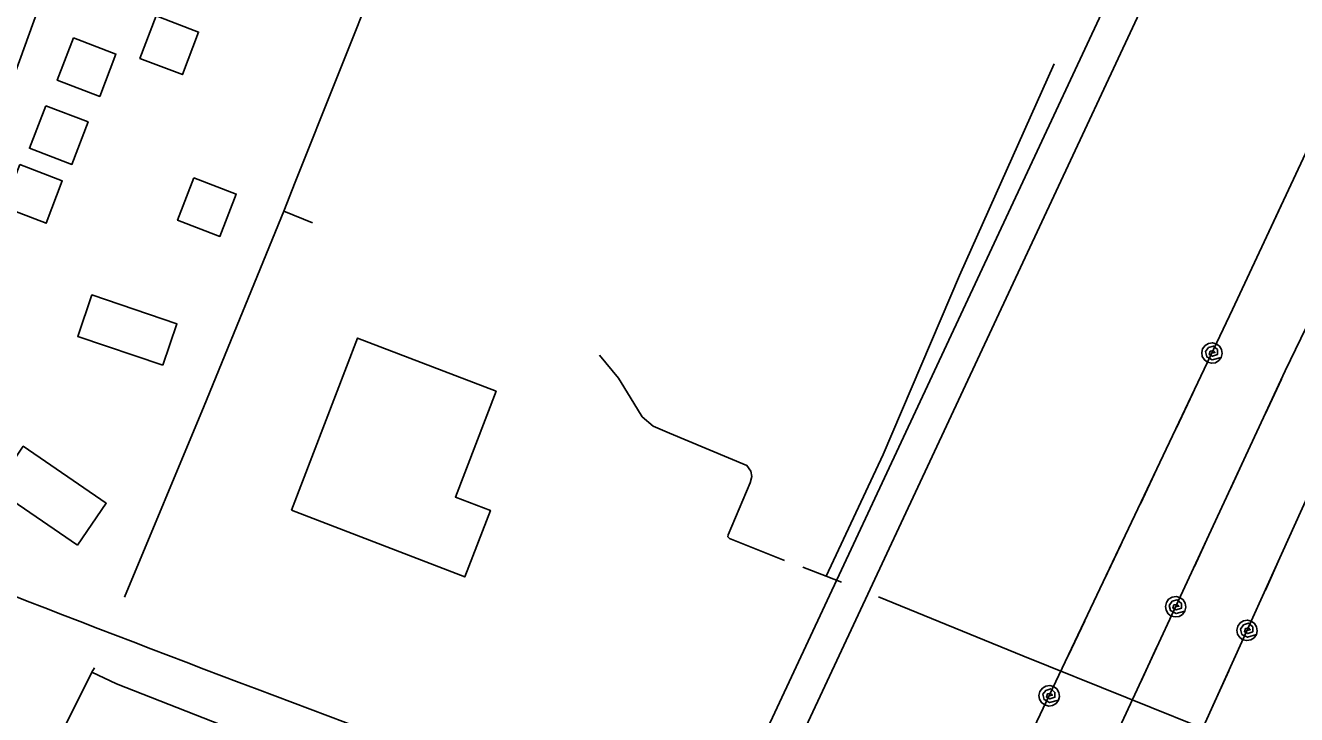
# Model space of a CAD drawing. Extents: x 3625074 to 3663148, y 511451 to 537151.
# Drawn here: x 3652601 to 3653719, y 521646 to 522253 of the extents above; entities that cross this region are included whole.
import ezdxf

# ---------------------------------------------------------------- set-up
doc = ezdxf.new("R2010")
doc.units = 0
for name, color, linetype in [('V-BLDG-OTLN', 7, 'Continuous'), ('V-ROAD-CNTR', 7, 'Continuous'), ('V-TOPO-SHOR', 7, 'Continuous'), ('V-UTIL-LINE', 7, 'Continuous')]:
    doc.layers.add(name, color=color, linetype=linetype)

msp = doc.modelspace()

# ---------------------------------------------------------------- linework, layer by layer
at = {"layer": 'V-BLDG-OTLN'}
for points in [[(3652716.1, 522261.4), (3652701.8, 522224), (3652739.2, 522209.7), (3652753.4, 522247.1)], [(3652643.4, 522242.1), (3652629.1, 522204.7), (3652666.5, 522190.5), (3652680.8, 522227.8)], [(3652619, 522182.3), (3652604.7, 522144.9), (3652642, 522130.7), (3652656.3, 522168)], [(3652596.2, 522130.6), (3652581.9, 522093.2), (3652619.3, 522078.9), (3652633.6, 522116.3)], [(3652749.3, 522118.9), (3652735, 522081.5), (3652772.3, 522067.2), (3652786.6, 522104.6)], [(3652722, 521953.8), (3652647.2, 521979.1), (3652659.7, 522015.7), (3652734.4, 521990.4)], [(3652835.1, 521826.1), (3652893.4, 521977.7), (3653015.2, 521930.9), (3652979.4, 521837.8), (3653010.2, 521826), (3652987.7, 521767.4)], [(3652646.8, 521795.3), (3652573.8, 521845.4), (3652599.2, 521882.5), (3652672.2, 521832.3)]]:
    msp.add_lwpolyline(points, close=True, dxfattribs=at)
at = {"layer": 'V-ROAD-CNTR'}
for points in [[(3652441.4, 521809.3), (3652492.4, 521936), (3652638.7, 522340.7), (3652823.9, 522838.4), (3652848.7, 522900.6), (3652866.5, 522934.9), (3652895.1, 522968.9), (3652927, 523007.3), (3652952.8, 523043.4), (3652980.5, 523092.5), (3653045.9, 523260.6), (3653168.6, 523592.4), (3653298.3, 523924.3), (3653534.7, 524539.7), (3653737.5, 525066.8), (3653926.4, 525561.8), (3654169.4, 526194.9), (3654372.7, 526724.3), (3654482, 527019.3), (3654500.4, 527053.7), (3654510.6, 527059.3), (3654533.7, 527070.4), (3654554.2, 527095.5), (3654559.6, 527103.3)], [(3653200.5, 521520.2), (3653250, 521625.5), (3653602.4, 522380.6), (3653666.9, 522518.6), (3653666.5, 522527.5), (3653664.1, 522530.4), (3653631.4, 522544.9), (3653381.9, 522660.9), (3653403.2, 522689.2), (3653462, 522813.6), (3653528.9, 522951.7), (3653582.9, 523037.5)], [(3653227.7, 521507.4), (3653277.1, 521612.8), (3653629.6, 522367.9), (3653697.2, 522512.7), (3653695.9, 522539), (3653682.8, 522554.9), (3653643.8, 522572.2), (3653428.1, 522672.5), (3653429, 522673.6), (3653489, 522800.7), (3653555.1, 522937.1), (3653608.3, 523021.4)]]:
    msp.add_lwpolyline(points, dxfattribs=at)
msp.add_arc((3662404.5, 546984.9), 27075.2, 248.38825, 249.51572, dxfattribs=at)
at = {"layer": 'V-TOPO-SHOR'}
for p, q in [((3652853.8, 522079.3), (3652828.5, 522089.6)), ((3652662, 521687.5), (3652659.6, 521683.5))]:
    msp.add_line(p, q, dxfattribs=at)
for points in [[(3653581.8, 523987.9), (3653533.9, 523866.7), (3653477.4, 523722.1), (3653401.2, 523535.4), (3653335.7, 523370.2), (3653266.8, 523193.9), (3653202, 523029.5), (3653136.8, 522865.1), (3653060.4, 522672.9), (3652997.6, 522510.5), (3652912.8, 522302.1), (3652838.3, 522115.1), (3652828.5, 522089.6), (3652758.4, 521918.1), (3652688.2, 521749.7)], [(3653506.3, 522219.3), (3653423, 522032.7), (3653355.6, 521875.2), (3653305.6, 521768)], [(3653268.8, 521782), (3653220.6, 521801.2), (3653219, 521802.8), (3653219.3, 521804.4), (3653238.6, 521850.2), (3653240.1, 521855.8), (3653239.2, 521860.5), (3653235.9, 521865.6), (3653167.8, 521893.9), (3653153.4, 521900.3), (3653143.8, 521908.5), (3653133.1, 521925.7), (3653122.9, 521942.5), (3653106.3, 521962.7)], [(3653319.2, 521762.7), (3653305.6, 521768), (3653285.1, 521776)], [(3653725.3, 521589.7), (3653653.4, 521627.4), (3653570.5, 521661), (3653478.5, 521697.9), (3653351.7, 521749.8)], [(3652659.6, 521683.5), (3652603.2, 521570.3), (3652557.3, 521449.9), (3652498.2, 521315.1), (3652427.5, 521150.6), (3652369.9, 521000.8), (3652308, 520848.7), (3652252.4, 520689.3), (3652196.4, 520554.5), (3652142, 520414.2), (3652085.5, 520268.4), (3652015.8, 520097.2)], [(3652903.3, 521586.1), (3652681.4, 521673.2), (3652659.6, 521683.5)]]:
    msp.add_lwpolyline(points, dxfattribs=at)
at = {"layer": 'V-UTIL-LINE'}
for points in [[(3659771.1, 529450.8), (3657365.1, 528146.3), (3656699.1, 527790), (3656427.1, 527839), (3656327.5, 527630.3), (3656207.2, 527529.3), (3656013.8, 527060.1), (3655819.7, 526594.4), (3655623.7, 526137.8), (3655417.3, 525655), (3655218.7, 525191.1), (3655001.9, 524723.1), (3654787.3, 524262), (3654583.4, 523800.7), (3654361.6, 523341.6), (3654147.9, 522884.1), (3653919.5, 522383.1), (3653709.5, 521948.9), (3653498.5, 521494.6), (3653068.3, 520569.6), (3652663.4, 519678), (3651448.8, 517085.6)], [(3656277.2, 527897.8), (3656156.6, 527548.5), (3655755.9, 526641.3), (3655554.1, 526173.8), (3655354.7, 525697.2), (3654938.7, 524741.6), (3654301.9, 523369), (3653663.1, 522002.8), (3653424.5, 521499.8), (3652805, 520147.4), (3651873.3, 518122), (3651389.9, 517085)], [(3655691.9, 526101.8), (3655057, 524706.2), (3654410.7, 523315.7), (3653766.4, 521920.5), (3653279.9, 520844.6), (3652474, 519103.5), (3651527.9, 517086.4)], [(3653707.4, 522097.6), (3653693, 522066.8)], [(3653676.1, 522030.6), (3653663.1, 522002.8), (3653661.7, 521999.8)], [(3653644.9, 521964.6), (3653647.8, 521965), (3653646.2, 521966.7), (3653643.5, 521966.2), (3653642.5, 521963.4), (3653645.5, 521961.8), (3653650, 521963.3), (3653650, 521967.6), (3653646.3, 521970.7), (3653642, 521969.4), (3653639.2, 521965.9), (3653640.4, 521961.2), (3653645.2, 521958.6), (3653653.1, 521960.7), (3653653.9, 521964.1), (3653653.4, 521967.6), (3653651.6, 521970.6), (3653648.8, 521972.7), (3653645.4, 521973.6), (3653641.9, 521973), (3653638.9, 521971.2), (3653636.8, 521968.4), (3653636, 521965), (3653636.5, 521961.5), (3653638.3, 521958.5), (3653641.1, 521956.4), (3653644.5, 521955.6), (3653648, 521956.1), (3653651, 521957.9), (3653653.1, 521960.7)], [(3653706.1, 521941.6), (3653691.8, 521910.8)], [(3653628.2, 521929.3), (3653613.7, 521898.6)], [(3653674.9, 521874.5), (3653660.6, 521843.7)], [(3653596.5, 521862.5), (3653582, 521831.8)], [(3653643.8, 521807.4), (3653629.5, 521776.5)], [(3653564.8, 521795.6), (3653550.2, 521764.9)], [(3653706, 521786.9), (3653692, 521755.9)], [(3653613, 521741.2), (3653615.9, 521741.7), (3653614.2, 521743.3), (3653611.5, 521742.8), (3653610.6, 521740), (3653613.6, 521738.4), (3653618.1, 521739.9), (3653618.1, 521744.2), (3653614.4, 521747.3), (3653610, 521746), (3653607.3, 521742.4), (3653608.5, 521737.8), (3653613.4, 521735.2), (3653621.2, 521737.4), (3653622, 521740.8), (3653621.5, 521744.3), (3653619.7, 521747.3), (3653616.8, 521749.3), (3653613.4, 521750.2), (3653609.9, 521749.6), (3653606.9, 521747.8), (3653604.9, 521745), (3653604, 521741.5), (3653604.6, 521738.1), (3653606.4, 521735.1), (3653609.2, 521733), (3653612.7, 521732.2), (3653616.1, 521732.7), (3653619.1, 521734.5), (3653621.2, 521737.4)], [(3653533.1, 521728.8), (3653518.5, 521698)], [(3653675.9, 521720.4), (3653678.7, 521720.9), (3653677.1, 521722.5), (3653674.4, 521722), (3653673.5, 521719.2), (3653676.5, 521717.6), (3653680.9, 521719.2), (3653680.9, 521723.5), (3653677.2, 521726.6), (3653672.8, 521725.2), (3653670.1, 521721.6), (3653671.4, 521716.9), (3653676.3, 521714.4), (3653684.1, 521716.7), (3653684.9, 521720.1), (3653684.3, 521723.6), (3653682.5, 521726.5), (3653679.6, 521728.6), (3653676.2, 521729.4), (3653672.7, 521728.8), (3653669.8, 521726.9), (3653667.7, 521724.1), (3653666.9, 521720.7), (3653667.5, 521717.2), (3653669.4, 521714.2), (3653672.2, 521712.2), (3653675.6, 521711.4), (3653679.1, 521712), (3653682.1, 521713.8), (3653684.1, 521716.7)], [(3653596.6, 521705.8), (3653582.3, 521675)], [(3653659.8, 521684.8), (3653645.8, 521653.9)], [(3653501.8, 521662.8), (3653504.7, 521663.3), (3653503, 521664.9), (3653500.3, 521664.4), (3653499.4, 521661.6), (3653502.4, 521660), (3653506.8, 521661.5), (3653506.9, 521665.8), (3653503.2, 521669), (3653498.8, 521667.6), (3653496.1, 521664.1), (3653497.3, 521659.4), (3653502.1, 521656.8), (3653509.9, 521658.9), (3653510.8, 521662.3), (3653510.3, 521665.8), (3653508.5, 521668.8), (3653505.7, 521670.9), (3653502.3, 521671.8), (3653498.8, 521671.3), (3653495.8, 521669.5), (3653493.7, 521666.7), (3653492.8, 521663.2), (3653493.3, 521659.8), (3653495.1, 521656.8), (3653498, 521654.7), (3653501.4, 521653.8), (3653504.8, 521654.3), (3653507.8, 521656.1), (3653509.9, 521658.9)]]:
    msp.add_lwpolyline(points, dxfattribs=at)

doc.saveas('drawing.dxf')
